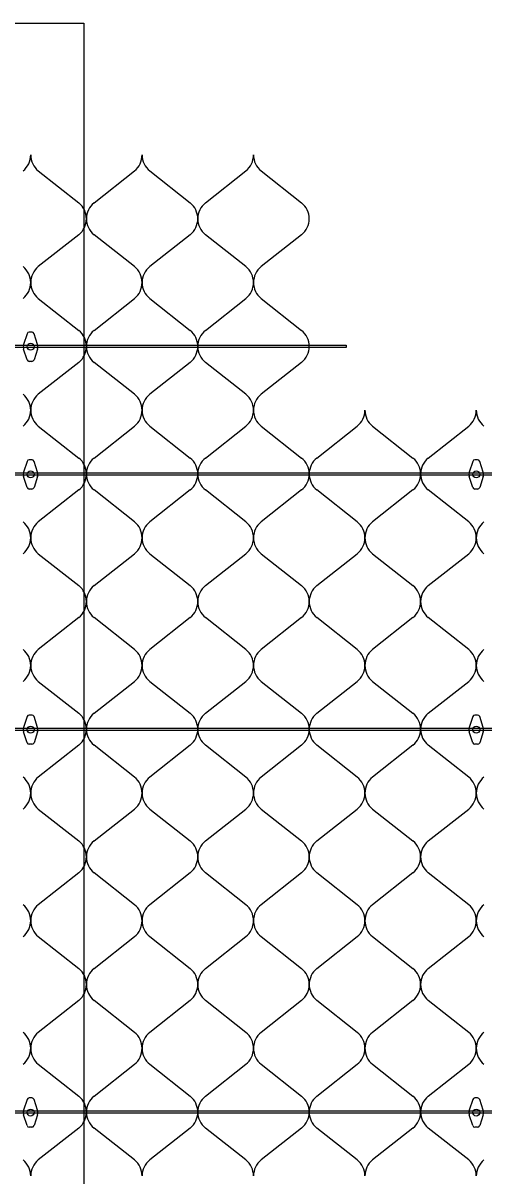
# Model space of a CAD drawing. Extents: x 638850 to 644908, y 297188 to 298900.
# Drawn here: x 641424.5 to 641452.2, y 298282.9 to 298352.3 of the extents above; entities that cross this region are included whole.
import ezdxf

# ---------------------------------------------------------------- set-up
doc = ezdxf.new("R2010")
doc.units = 0
for name, color, linetype in [('2', 7, 'Continuous'), ('5', 7, 'Continuous'), ('7', 7, 'Continuous'), ('8', 7, 'Continuous')]:
    doc.layers.add(name, color=color, linetype=linetype)

msp = doc.modelspace()

# ---------------------------------------------------------------- linework, layer by layer
at = {"layer": '2'}
for p, q in [((641425.373, 298343.391), (641427.805, 298341.472)), ((641428.722, 298341.472), (641431.154, 298343.391)), ((641432.071, 298343.391), (641434.504, 298341.472)), ((641435.42, 298341.472), (641437.852, 298343.391)), ((641438.77, 298343.391), (641441.202, 298341.472)), ((641427.805, 298339.552), (641425.373, 298337.634)), ((641431.154, 298337.634), (641428.722, 298339.552)), ((641434.504, 298339.552), (641432.071, 298337.634)), ((641437.852, 298337.634), (641435.42, 298339.552)), ((641441.202, 298339.552), (641438.77, 298337.634)), ((641425.373, 298335.714), (641427.805, 298333.795)), ((641428.722, 298333.795), (641431.154, 298335.714)), ((641432.071, 298335.714), (641434.504, 298333.795)), ((641435.42, 298333.795), (641437.852, 298335.714)), ((641438.77, 298335.714), (641441.202, 298333.795)), ((641427.805, 298331.875), (641425.373, 298329.957)), ((641431.154, 298329.957), (641428.722, 298331.875)), ((641434.504, 298331.875), (641432.071, 298329.957)), ((641437.852, 298329.957), (641435.42, 298331.875)), ((641441.202, 298331.875), (641438.77, 298329.957)), ((641425.373, 298328.039), (641427.805, 298326.121)), ((641428.722, 298326.121), (641431.154, 298328.039)), ((641432.071, 298328.039), (641434.504, 298326.121)), ((641435.42, 298326.121), (641437.852, 298328.039)), ((641438.77, 298328.039), (641441.202, 298326.121)), ((641442.118, 298326.121), (641444.55, 298328.039)), ((641445.468, 298328.039), (641447.9, 298326.121)), ((641448.816, 298326.121), (641451.249, 298328.039)), ((641427.805, 298324.201), (641425.373, 298322.282)), ((641431.154, 298322.282), (641428.722, 298324.201)), ((641434.504, 298324.201), (641432.071, 298322.282)), ((641437.852, 298322.282), (641435.42, 298324.201)), ((641441.202, 298324.201), (641438.77, 298322.282)), ((641444.55, 298322.282), (641442.118, 298324.201)), ((641447.9, 298324.201), (641445.468, 298322.282)), ((641451.249, 298322.282), (641448.816, 298324.201)), ((641425.373, 298320.362), (641427.805, 298318.444)), ((641428.722, 298318.444), (641431.154, 298320.362)), ((641432.071, 298320.362), (641434.504, 298318.444)), ((641435.42, 298318.444), (641437.852, 298320.362)), ((641438.77, 298320.362), (641441.202, 298318.444)), ((641442.118, 298318.444), (641444.55, 298320.362)), ((641445.468, 298320.362), (641447.9, 298318.444)), ((641448.816, 298318.444), (641451.249, 298320.362)), ((641427.805, 298316.524), (641425.373, 298314.605)), ((641431.154, 298314.605), (641428.722, 298316.524)), ((641434.504, 298316.524), (641432.071, 298314.605)), ((641437.852, 298314.605), (641435.42, 298316.524)), ((641441.202, 298316.524), (641438.77, 298314.605)), ((641444.55, 298314.605), (641442.118, 298316.524)), ((641447.9, 298316.524), (641445.468, 298314.605)), ((641451.249, 298314.605), (641448.816, 298316.524)), ((641425.373, 298312.685), (641427.805, 298310.767)), ((641428.722, 298310.767), (641431.154, 298312.685)), ((641432.071, 298312.685), (641434.504, 298310.767)), ((641435.42, 298310.767), (641437.852, 298312.685)), ((641438.77, 298312.685), (641441.202, 298310.767)), ((641442.118, 298310.767), (641444.55, 298312.685)), ((641445.468, 298312.685), (641447.9, 298310.767)), ((641448.816, 298310.767), (641451.249, 298312.685)), ((641427.805, 298308.847), (641425.373, 298306.928)), ((641431.154, 298306.928), (641428.722, 298308.847)), ((641434.504, 298308.847), (641432.071, 298306.928)), ((641437.852, 298306.928), (641435.42, 298308.847)), ((641441.202, 298308.847), (641438.77, 298306.928)), ((641444.55, 298306.928), (641442.118, 298308.847)), ((641447.9, 298308.847), (641445.468, 298306.928)), ((641451.249, 298306.928), (641448.816, 298308.847)), ((641425.373, 298305.008), (641427.805, 298303.09)), ((641428.722, 298303.09), (641431.154, 298305.008)), ((641432.071, 298305.008), (641434.504, 298303.09)), ((641435.42, 298303.09), (641437.852, 298305.008)), ((641438.77, 298305.008), (641441.202, 298303.09)), ((641442.118, 298303.09), (641444.55, 298305.008)), ((641445.468, 298305.008), (641447.9, 298303.09)), ((641448.816, 298303.09), (641451.249, 298305.008)), ((641427.805, 298301.17), (641425.373, 298299.251)), ((641431.154, 298299.251), (641428.722, 298301.17)), ((641434.504, 298301.17), (641432.071, 298299.251)), ((641437.852, 298299.251), (641435.42, 298301.17)), ((641441.202, 298301.17), (641438.77, 298299.251)), ((641444.55, 298299.251), (641442.118, 298301.17)), ((641447.9, 298301.17), (641445.468, 298299.251)), ((641451.249, 298299.251), (641448.816, 298301.17)), ((641425.373, 298297.331), (641427.805, 298295.413)), ((641428.722, 298295.413), (641431.154, 298297.331)), ((641432.071, 298297.331), (641434.504, 298295.413)), ((641435.42, 298295.413), (641437.852, 298297.331)), ((641438.77, 298297.331), (641441.202, 298295.413)), ((641442.118, 298295.413), (641444.55, 298297.331)), ((641445.468, 298297.331), (641447.9, 298295.413)), ((641448.816, 298295.413), (641451.249, 298297.331)), ((641427.805, 298293.493), (641425.373, 298291.574)), ((641431.154, 298291.574), (641428.722, 298293.493)), ((641434.504, 298293.493), (641432.071, 298291.574)), ((641437.852, 298291.574), (641435.42, 298293.493)), ((641441.202, 298293.493), (641438.77, 298291.574)), ((641444.55, 298291.574), (641442.118, 298293.493)), ((641447.9, 298293.493), (641445.468, 298291.574)), ((641451.249, 298291.574), (641448.816, 298293.493)), ((641425.373, 298289.654), (641427.805, 298287.736)), ((641428.722, 298287.736), (641431.154, 298289.654)), ((641432.071, 298289.654), (641434.504, 298287.736)), ((641435.42, 298287.736), (641437.852, 298289.654)), ((641438.77, 298289.654), (641441.202, 298287.736)), ((641442.118, 298287.736), (641444.55, 298289.654)), ((641445.468, 298289.654), (641447.9, 298287.736)), ((641448.816, 298287.736), (641451.249, 298289.654)), ((641427.805, 298285.816), (641425.373, 298283.897)), ((641431.154, 298283.897), (641428.722, 298285.816)), ((641434.504, 298285.816), (641432.071, 298283.897)), ((641437.852, 298283.897), (641435.42, 298285.816)), ((641441.202, 298285.816), (641438.77, 298283.897)), ((641444.55, 298283.897), (641442.118, 298285.816)), ((641447.9, 298285.816), (641445.468, 298283.897)), ((641451.249, 298283.897), (641448.816, 298285.816))]:
    msp.add_line(p, q, dxfattribs=at)
for centre, start, end in [((641423.68, 298344.351), 308.94823, 0), ((641426.149, 298344.351), 180, 231.05177), ((641430.378, 298344.351), 308.94823, 0), ((641432.847, 298344.351), 180, 231.05177), ((641437.076, 298344.351), 308.94823, 0), ((641439.546, 298344.351), 180, 231.05177), ((641427.029, 298340.512), 0, 51.05177), ((641429.498, 298340.512), 128.94823, 180), ((641433.727, 298340.512), 0, 51.05177), ((641436.196, 298340.512), 128.94823, 180), ((641440.425, 298340.512), 0, 51.05177), ((641427.029, 298340.512), 308.94823, 0), ((641429.498, 298340.512), 180, 231.05177), ((641433.727, 298340.512), 308.94823, 0), ((641436.196, 298340.512), 180, 231.05177), ((641440.425, 298340.512), 308.94823, 0), ((641423.68, 298336.674), 0, 51.05177), ((641426.149, 298336.674), 128.94823, 180), ((641430.378, 298336.674), 0, 51.05177), ((641432.847, 298336.674), 128.94823, 180), ((641437.076, 298336.674), 0, 51.05177), ((641439.546, 298336.674), 128.94823, 180), ((641423.68, 298336.674), 308.94823, 0), ((641426.149, 298336.674), 180, 231.05177), ((641430.378, 298336.674), 308.94823, 0), ((641432.847, 298336.674), 180, 231.05177), ((641437.076, 298336.674), 308.94823, 0), ((641439.546, 298336.674), 180, 231.05177), ((641427.029, 298332.835), 0, 51.05177), ((641429.498, 298332.835), 128.94823, 180), ((641433.727, 298332.835), 0, 51.05177), ((641436.196, 298332.835), 128.94823, 180), ((641440.425, 298332.835), 0, 51.05177), ((641427.029, 298332.835), 308.94823, 0), ((641429.498, 298332.835), 180, 231.05177), ((641433.727, 298332.835), 308.94823, 0), ((641436.196, 298332.835), 180, 231.05177), ((641440.425, 298332.835), 308.94823, 0), ((641423.68, 298328.997), 0, 51.05177), ((641426.149, 298328.997), 128.94823, 180), ((641430.378, 298328.997), 0, 51.05177), ((641432.847, 298328.997), 128.94823, 180), ((641437.076, 298328.997), 0, 51.05177), ((641439.546, 298328.997), 128.94823, 180), ((641423.68, 298328.999), 308.94823, 0), ((641426.149, 298328.999), 180, 231.05177), ((641430.378, 298328.999), 308.94823, 0), ((641432.847, 298328.999), 180, 231.05177), ((641437.076, 298328.999), 308.94823, 0), ((641439.546, 298328.999), 180, 231.05177), ((641443.774, 298328.999), 308.94823, 0), ((641446.244, 298328.999), 180, 231.05177), ((641450.473, 298328.999), 308.94823, 0), ((641452.942, 298328.999), 180, 231.05177), ((641427.029, 298325.161), 0, 51.05177), ((641429.498, 298325.161), 128.94823, 180), ((641433.727, 298325.161), 0, 51.05177), ((641436.196, 298325.161), 128.94823, 180), ((641440.425, 298325.161), 0, 51.05177), ((641442.895, 298325.161), 128.94823, 180), ((641447.124, 298325.161), 0, 51.05177), ((641449.593, 298325.161), 128.94823, 180), ((641427.029, 298325.161), 308.94823, 0), ((641429.498, 298325.161), 180, 231.05177), ((641433.727, 298325.161), 308.94823, 0), ((641436.196, 298325.161), 180, 231.05177), ((641440.425, 298325.161), 308.94823, 0), ((641442.895, 298325.161), 180, 231.05177), ((641447.124, 298325.161), 308.94823, 0), ((641449.593, 298325.161), 180, 231.05177), ((641423.68, 298321.322), 0, 51.05177), ((641426.149, 298321.322), 128.94823, 180), ((641430.378, 298321.322), 0, 51.05177), ((641432.847, 298321.322), 128.94823, 180), ((641437.076, 298321.322), 0, 51.05177), ((641439.546, 298321.322), 128.94823, 180), ((641443.774, 298321.322), 0, 51.05177), ((641446.244, 298321.322), 128.94823, 180), ((641450.473, 298321.322), 0, 51.05177), ((641452.942, 298321.322), 128.94823, 180), ((641423.68, 298321.322), 308.94823, 0), ((641426.149, 298321.322), 180, 231.05177), ((641430.378, 298321.322), 308.94823, 0), ((641432.847, 298321.322), 180, 231.05177), ((641437.076, 298321.322), 308.94823, 0), ((641439.546, 298321.322), 180, 231.05177), ((641443.774, 298321.322), 308.94823, 0), ((641446.244, 298321.322), 180, 231.05177), ((641450.473, 298321.322), 308.94823, 0), ((641452.942, 298321.322), 180, 231.05177), ((641427.029, 298317.484), 0, 51.05177), ((641429.498, 298317.484), 128.94823, 180), ((641433.727, 298317.484), 0, 51.05177), ((641436.196, 298317.484), 128.94823, 180), ((641440.425, 298317.484), 0, 51.05177), ((641442.895, 298317.484), 128.94823, 180), ((641447.124, 298317.484), 0, 51.05177), ((641449.593, 298317.484), 128.94823, 180), ((641427.029, 298317.484), 308.94823, 0), ((641429.498, 298317.484), 180, 231.05177), ((641433.727, 298317.484), 308.94823, 0), ((641436.196, 298317.484), 180, 231.05177), ((641440.425, 298317.484), 308.94823, 0), ((641442.895, 298317.484), 180, 231.05177), ((641447.124, 298317.484), 308.94823, 0), ((641449.593, 298317.484), 180, 231.05177), ((641423.68, 298313.645), 0, 51.05177), ((641426.149, 298313.645), 128.94823, 180), ((641430.378, 298313.645), 0, 51.05177), ((641432.847, 298313.645), 128.94823, 180), ((641437.076, 298313.645), 0, 51.05177), ((641439.546, 298313.645), 128.94823, 180), ((641443.774, 298313.645), 0, 51.05177), ((641446.244, 298313.645), 128.94823, 180), ((641450.473, 298313.645), 0, 51.05177), ((641452.942, 298313.645), 128.94823, 180), ((641423.68, 298313.645), 308.94823, 0), ((641426.149, 298313.645), 180, 231.05177), ((641430.378, 298313.645), 308.94823, 0), ((641432.847, 298313.645), 180, 231.05177), ((641437.076, 298313.645), 308.94823, 0), ((641439.546, 298313.645), 180, 231.05177), ((641443.774, 298313.645), 308.94823, 0), ((641446.244, 298313.645), 180, 231.05177), ((641450.473, 298313.645), 308.94823, 0), ((641452.942, 298313.645), 180, 231.05177), ((641427.029, 298309.807), 0, 51.05177), ((641429.498, 298309.807), 128.94823, 180), ((641433.727, 298309.807), 0, 51.05177), ((641436.196, 298309.807), 128.94823, 180), ((641440.425, 298309.807), 0, 51.05177), ((641442.895, 298309.807), 128.94823, 180), ((641447.124, 298309.807), 0, 51.05177), ((641449.593, 298309.807), 128.94823, 180), ((641427.029, 298309.807), 308.94823, 0), ((641429.498, 298309.807), 180, 231.05177), ((641433.727, 298309.807), 308.94823, 0), ((641436.196, 298309.807), 180, 231.05177), ((641440.425, 298309.807), 308.94823, 0), ((641442.895, 298309.807), 180, 231.05177), ((641447.124, 298309.807), 308.94823, 0), ((641449.593, 298309.807), 180, 231.05177), ((641423.68, 298305.968), 0, 51.05177), ((641426.149, 298305.968), 128.94823, 180), ((641430.378, 298305.968), 0, 51.05177), ((641432.847, 298305.968), 128.94823, 180), ((641437.076, 298305.968), 0, 51.05177), ((641439.546, 298305.968), 128.94823, 180), ((641443.774, 298305.968), 0, 51.05177), ((641446.244, 298305.968), 128.94823, 180), ((641450.473, 298305.968), 0, 51.05177), ((641452.942, 298305.968), 128.94823, 180), ((641423.68, 298305.968), 308.94823, 0), ((641426.149, 298305.968), 180, 231.05177), ((641430.378, 298305.968), 308.94823, 0), ((641432.847, 298305.968), 180, 231.05177), ((641437.076, 298305.968), 308.94823, 0), ((641439.546, 298305.968), 180, 231.05177), ((641443.774, 298305.968), 308.94823, 0), ((641446.244, 298305.968), 180, 231.05177), ((641450.473, 298305.968), 308.94823, 0), ((641452.942, 298305.968), 180, 231.05177), ((641427.029, 298302.13), 0, 51.05177), ((641429.498, 298302.13), 128.94823, 180), ((641433.727, 298302.13), 0, 51.05177), ((641436.196, 298302.13), 128.94823, 180), ((641440.425, 298302.13), 0, 51.05177), ((641442.895, 298302.13), 128.94823, 180), ((641447.124, 298302.13), 0, 51.05177), ((641449.593, 298302.13), 128.94823, 180), ((641427.029, 298302.13), 308.94823, 0), ((641429.498, 298302.13), 180, 231.05177), ((641433.727, 298302.13), 308.94823, 0), ((641436.196, 298302.13), 180, 231.05177), ((641440.425, 298302.13), 308.94823, 0), ((641442.895, 298302.13), 180, 231.05177), ((641447.124, 298302.13), 308.94823, 0), ((641449.593, 298302.13), 180, 231.05177), ((641423.68, 298298.291), 0, 51.05177), ((641426.149, 298298.291), 128.94823, 180), ((641430.378, 298298.291), 0, 51.05177), ((641432.847, 298298.291), 128.94823, 180), ((641437.076, 298298.291), 0, 51.05177), ((641439.546, 298298.291), 128.94823, 180), ((641443.774, 298298.291), 0, 51.05177), ((641446.244, 298298.291), 128.94823, 180), ((641450.473, 298298.291), 0, 51.05177), ((641452.942, 298298.291), 128.94823, 180), ((641423.68, 298298.291), 308.94823, 0), ((641426.149, 298298.291), 180, 231.05177), ((641430.378, 298298.291), 308.94823, 0), ((641432.847, 298298.291), 180, 231.05177), ((641437.076, 298298.291), 308.94823, 0), ((641439.546, 298298.291), 180, 231.05177), ((641443.774, 298298.291), 308.94823, 0), ((641446.244, 298298.291), 180, 231.05177), ((641450.473, 298298.291), 308.94823, 0), ((641452.942, 298298.291), 180, 231.05177), ((641427.029, 298294.453), 0, 51.05177), ((641429.498, 298294.453), 128.94823, 180), ((641433.727, 298294.453), 0, 51.05177), ((641436.196, 298294.453), 128.94823, 180), ((641440.425, 298294.453), 0, 51.05177), ((641442.895, 298294.453), 128.94823, 180), ((641447.124, 298294.453), 0, 51.05177), ((641449.593, 298294.453), 128.94823, 180), ((641427.029, 298294.453), 308.94823, 0), ((641429.498, 298294.453), 180, 231.05177), ((641433.727, 298294.453), 308.94823, 0), ((641436.196, 298294.453), 180, 231.05177), ((641440.425, 298294.453), 308.94823, 0), ((641442.895, 298294.453), 180, 231.05177), ((641447.124, 298294.453), 308.94823, 0), ((641449.593, 298294.453), 180, 231.05177), ((641423.68, 298290.614), 0, 51.05177), ((641426.149, 298290.614), 128.94823, 180), ((641430.378, 298290.614), 0, 51.05177), ((641432.847, 298290.614), 128.94823, 180), ((641437.076, 298290.614), 0, 51.05177), ((641439.546, 298290.614), 128.94823, 180), ((641443.774, 298290.614), 0, 51.05177), ((641446.244, 298290.614), 128.94823, 180), ((641450.473, 298290.614), 0, 51.05177), ((641452.942, 298290.614), 128.94823, 180), ((641423.68, 298290.614), 308.94823, 0), ((641426.149, 298290.614), 180, 231.05177), ((641430.378, 298290.614), 308.94823, 0), ((641432.847, 298290.614), 180, 231.05177), ((641437.076, 298290.614), 308.94823, 0), ((641439.546, 298290.614), 180, 231.05177), ((641443.774, 298290.614), 308.94823, 0), ((641446.244, 298290.614), 180, 231.05177), ((641450.473, 298290.614), 308.94823, 0), ((641452.942, 298290.614), 180, 231.05177), ((641427.029, 298286.776), 0, 51.05177), ((641429.498, 298286.776), 128.94823, 180), ((641433.727, 298286.776), 0, 51.05177), ((641436.196, 298286.776), 128.94823, 180), ((641440.425, 298286.776), 0, 51.05177), ((641442.895, 298286.776), 128.94823, 180), ((641447.124, 298286.776), 0, 51.05177), ((641449.593, 298286.776), 128.94823, 180), ((641427.029, 298286.776), 308.94823, 0), ((641429.498, 298286.776), 180, 231.05177), ((641433.727, 298286.776), 308.94823, 0), ((641436.196, 298286.776), 180, 231.05177), ((641440.425, 298286.776), 308.94823, 0), ((641442.895, 298286.776), 180, 231.05177), ((641447.124, 298286.776), 308.94823, 0), ((641449.593, 298286.776), 180, 231.05177), ((641423.68, 298282.937), 0, 51.05177), ((641426.149, 298282.937), 128.94823, 180), ((641430.378, 298282.937), 0, 51.05177), ((641432.847, 298282.937), 128.94823, 180), ((641437.076, 298282.937), 0, 51.05177), ((641439.546, 298282.937), 128.94823, 180), ((641443.774, 298282.937), 0, 51.05177), ((641446.244, 298282.937), 128.94823, 180), ((641450.473, 298282.937), 0, 51.05177), ((641452.942, 298282.937), 128.94823, 180)]:
    msp.add_arc(centre, 1.235, start, end, dxfattribs=at)
at = {"layer": '5'}
for points in [[(641339.533, 298332.906), (641443.886, 298332.906), (641443.886, 298332.771), (641339.533, 298332.771)], [(641339.533, 298325.23), (641564.457, 298325.23), (641564.457, 298325.095), (641339.533, 298325.095)], [(641339.533, 298309.875), (641564.457, 298309.875), (641564.457, 298309.74), (641339.533, 298309.74)], [(641339.533, 298286.844), (641564.457, 298286.844), (641564.457, 298286.709), (641339.533, 298286.709)]]:
    msp.add_lwpolyline(points, close=True, dxfattribs=at)
at = {"layer": '7'}
for p, q in [((641415.715, 298352.284), (641428.118, 298352.284)), ((641428.118, 298352.284), (641428.118, 298243.304))]:
    msp.add_line(p, q, dxfattribs=at)
at = {"layer": '8'}
for p, q in [((641424.699, 298333.599), (641424.491, 298332.948)), ((641424.994, 298333.693), (641424.826, 298333.693)), ((641425.328, 298332.948), (641425.12, 298333.599)), ((641424.699, 298332.027), (641424.491, 298332.678)), ((641425.328, 298332.678), (641425.12, 298332.027)), ((641424.994, 298331.933), (641424.826, 298331.933)), ((641424.699, 298325.92), (641424.491, 298325.269)), ((641424.994, 298326.014), (641424.826, 298326.014)), ((641425.328, 298325.269), (641425.12, 298325.92)), ((641451.492, 298325.92), (641451.284, 298325.269)), ((641451.787, 298326.014), (641451.619, 298326.014)), ((641452.121, 298325.269), (641451.913, 298325.92)), ((641424.699, 298324.348), (641424.491, 298324.999)), ((641425.328, 298324.999), (641425.12, 298324.348)), ((641451.492, 298324.348), (641451.284, 298324.999)), ((641452.121, 298324.999), (641451.913, 298324.348)), ((641424.994, 298324.254), (641424.826, 298324.254)), ((641451.787, 298324.254), (641451.619, 298324.254)), ((641424.699, 298310.568), (641424.491, 298309.917)), ((641424.994, 298310.662), (641424.826, 298310.662)), ((641425.328, 298309.917), (641425.12, 298310.568)), ((641451.492, 298310.568), (641451.284, 298309.917)), ((641451.787, 298310.662), (641451.619, 298310.662)), ((641452.121, 298309.917), (641451.913, 298310.568)), ((641424.699, 298308.996), (641424.491, 298309.647)), ((641425.328, 298309.647), (641425.12, 298308.996)), ((641451.492, 298308.996), (641451.284, 298309.647)), ((641452.121, 298309.647), (641451.913, 298308.996)), ((641424.994, 298308.902), (641424.826, 298308.902)), ((641451.787, 298308.902), (641451.619, 298308.902)), ((641424.994, 298287.631), (641424.826, 298287.631)), ((641451.787, 298287.631), (641451.619, 298287.631)), ((641424.699, 298287.537), (641424.491, 298286.886)), ((641425.328, 298286.886), (641425.12, 298287.537)), ((641451.492, 298287.537), (641451.284, 298286.886)), ((641452.121, 298286.886), (641451.913, 298287.537)), ((641424.699, 298285.965), (641424.491, 298286.616)), ((641425.328, 298286.616), (641425.12, 298285.965)), ((641451.492, 298285.965), (641451.284, 298286.616)), ((641452.121, 298286.616), (641451.913, 298285.965)), ((641424.994, 298285.871), (641424.826, 298285.871)), ((641451.787, 298285.871), (641451.619, 298285.871))]:
    msp.add_line(p, q, dxfattribs=at)
for centre in [(641424.91, 298332.813), (641424.91, 298325.134), (641451.703, 298325.134), (641424.91, 298309.782), (641451.703, 298309.782), (641424.91, 298286.751), (641451.703, 298286.751)]:
    msp.add_circle(centre, 0.209, dxfattribs=at)
for centre, radius, start, end in [((641424.827, 298333.558), 0.135, 89.99993, 162.29798), ((641424.992, 298333.558), 0.135, 17.70205, 89.99998), ((641424.91, 298332.813), 0.44, 162.29741, 197.70221), ((641424.91, 298332.813), 0.44, 342.29748, 17.70215), ((641424.827, 298332.068), 0.135, 197.70195, 270.00005), ((641424.992, 298332.068), 0.135, 269.99995, 342.2979), ((641424.827, 298325.879), 0.135, 89.99993, 162.29798), ((641424.992, 298325.879), 0.135, 17.70205, 89.99998), ((641451.62, 298325.879), 0.135, 89.99993, 162.29798), ((641451.785, 298325.879), 0.135, 17.70205, 89.99998), ((641424.91, 298325.134), 0.44, 162.29741, 197.70221), ((641424.91, 298325.134), 0.44, 342.29748, 17.70215), ((641451.703, 298325.134), 0.44, 162.29741, 197.70221), ((641451.703, 298325.134), 0.44, 342.29748, 17.70215), ((641424.827, 298324.388), 0.135, 197.70195, 270.00005), ((641424.992, 298324.388), 0.135, 269.99995, 342.2979), ((641451.62, 298324.388), 0.135, 197.70195, 270.00005), ((641451.785, 298324.388), 0.135, 269.99995, 342.2979), ((641424.827, 298310.527), 0.135, 89.99993, 162.29798), ((641424.992, 298310.527), 0.135, 17.70205, 89.99998), ((641451.62, 298310.527), 0.135, 89.99993, 162.29798), ((641451.785, 298310.527), 0.135, 17.70205, 89.99998), ((641424.91, 298309.782), 0.44, 162.29741, 197.70221), ((641424.91, 298309.782), 0.44, 342.29748, 17.70215), ((641451.703, 298309.782), 0.44, 162.29741, 197.70221), ((641451.703, 298309.782), 0.44, 342.29748, 17.70215), ((641424.827, 298309.037), 0.135, 197.70195, 270.00005), ((641424.992, 298309.037), 0.135, 269.99995, 342.2979), ((641451.62, 298309.037), 0.135, 197.70195, 270.00005), ((641451.785, 298309.037), 0.135, 269.99995, 342.2979), ((641424.827, 298287.496), 0.135, 89.99993, 162.29798), ((641424.992, 298287.496), 0.135, 17.70205, 89.99998), ((641451.62, 298287.496), 0.135, 89.99993, 162.29798), ((641451.785, 298287.496), 0.135, 17.70205, 89.99998), ((641424.91, 298286.751), 0.44, 162.29741, 197.70221), ((641424.91, 298286.751), 0.44, 342.29748, 17.70215), ((641451.703, 298286.751), 0.44, 162.29741, 197.70221), ((641451.703, 298286.751), 0.44, 342.29748, 17.70215), ((641424.827, 298286.006), 0.135, 197.70195, 270.00005), ((641424.992, 298286.006), 0.135, 269.99995, 342.2979), ((641451.62, 298286.006), 0.135, 197.70195, 270.00005), ((641451.785, 298286.006), 0.135, 269.99995, 342.2979)]:
    msp.add_arc(centre, radius, start, end, dxfattribs=at)

doc.saveas('drawing.dxf')
